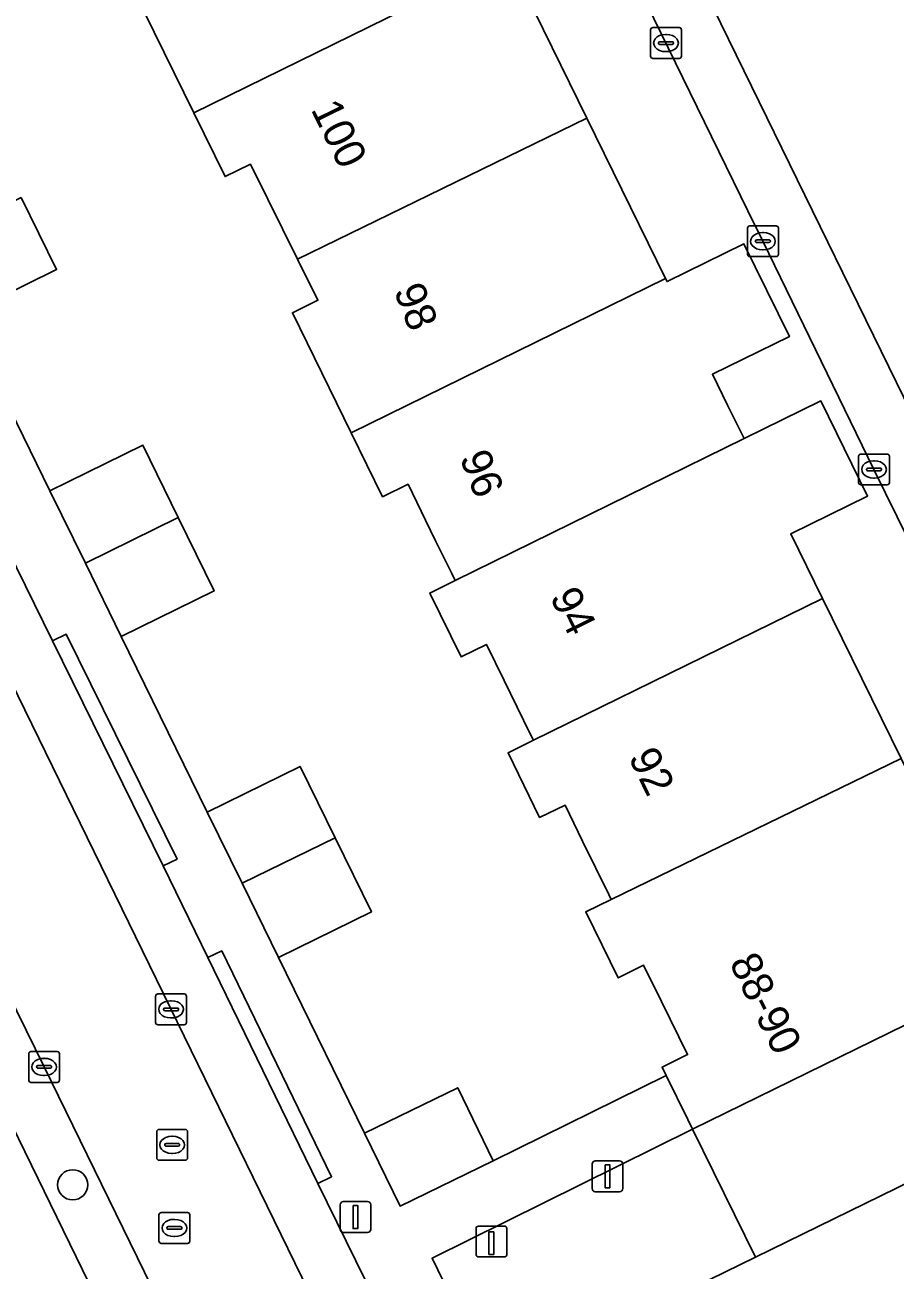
# Model space of a CAD drawing. Extents: x 160455 to 162082, y 388339 to 389736.
# Drawn here: x 160900.16 to 160928.42, y 388835.68 to 388876.1 of the extents above; entities that cross this region are included whole.
import ezdxf

# ---------------------------------------------------------------- set-up
doc = ezdxf.new("R2010")
doc.units = 0
for name, color, linetype in [('IMGEO_Boom', 7, 'Continuous'), ('IMGEO_Erf', 7, 'Continuous'), ('IMGEO_Kolk', 7, 'Continuous'), ('IMGEO_Laadpaal', 7, 'Continuous'), ('IMGEO_Lichtmast', 7, 'Continuous'), ('IMGEO_Pand', 7, 'Continuous'), ('IMGEO_Pand_nummerreeks', 7, 'Continuous'), ('IMGEO_Pand_overbouw', 7, 'Continuous'), ('IMGEO_Parkeervlak_open', 7, 'Continuous'), ('IMGEO_Rijbaan_lokaal_gesloten', 7, 'Continuous'), ('IMGEO_Rijbaan_lokaal_open', 7, 'Continuous'), ('IMGEO_Rioolput', 7, 'Continuous'), ('IMGEO_Voetpad_open', 7, 'Continuous')]:
    doc.layers.add(name, color=color, linetype=linetype)

msp = doc.modelspace()

# ---------------------------------------------------------------- linework, layer by layer
at = {"layer": 'IMGEO_Boom'}
msp.add_circle((160901.715, 388838.45), 0.489, dxfattribs=at)
at = {"layer": 'IMGEO_Erf'}
for points in [[(160915.863, 388878.268), (160918.412, 388873.073), (160920.967, 388867.868), (160921.015, 388867.771), (160923.509, 388868.995), (160924.985, 388865.987), (160922.489, 388864.762), (160922.98, 388863.761), (160923.514, 388862.672), (160926.01, 388863.898), (160927.526, 388860.807), (160925.03, 388859.582), (160926.062, 388857.485), (160928.611, 388852.291), (160931.211, 388846.994), (160934.213, 388848.489), (160931.912, 388853.181), (160931.141, 388854.754), (160927.733, 388861.671), (160924.126, 388869.078), (160923.641, 388870.07), (160913.523, 388890.752)], [(160900.046, 388870.503), (160901.193, 388868.157), (160898.175, 388866.682), (160900.977, 388860.978), (160903.995, 388862.455), (160905.142, 388860.11), (160906.307, 388857.728), (160903.289, 388856.251), (160906.082, 388850.549), (160909.098, 388852.03), (160910.233, 388849.718), (160911.416, 388847.309), (160908.4, 388845.828), (160911.194, 388840.13), (160914.215, 388841.6), (160915.367, 388839.233), (160920.989, 388841.998), (160920.854, 388842.274), (160921.679, 388842.68), (160920.83, 388844.406), (160920.254, 388845.576), (160919.429, 388845.169), (160918.372, 388847.312), (160919.199, 388847.714), (160919.121, 388847.874), (160918.273, 388849.61), (160917.988, 388850.194), (160917.702, 388850.778), (160916.875, 388850.374), (160915.85, 388852.474), (160916.676, 388852.879), (160916.572, 388853.092), (160916.148, 388853.959), (160915.723, 388854.825), (160915.151, 388855.993), (160914.326, 388855.586), (160913.306, 388857.657), (160914.132, 388858.063), (160914.021, 388858.29), (160913.5, 388859.357), (160913.172, 388860.028), (160912.605, 388861.19), (160911.779, 388860.785), (160910.76, 388862.864), (160908.851, 388866.758), (160909.677, 388867.163), (160909.016, 388868.496), (160908.052, 388870.441), (160907.487, 388871.582), (160906.66, 388871.178), (160905.645, 388873.252), (160903.724, 388877.174)]]:
    msp.add_lwpolyline(points, dxfattribs=at)
at = {"layer": 'IMGEO_Kolk'}
for p, q in [((160920.554, 388876.013), (160921.406, 388876.013)), ((160920.479, 388875.087), (160920.479, 388875.939)), ((160920.967, 388875.793), (160920.992, 388875.793)), ((160921.48, 388875.939), (160921.48, 388875.087)), ((160920.738, 388875.507), (160920.738, 388875.519)), ((160921.176, 388875.47), (160920.778, 388875.47)), ((160920.781, 388875.556), (160921.179, 388875.556)), ((160920.99, 388875.233), (160920.965, 388875.233)), ((160921.222, 388875.519), (160921.222, 388875.507)), ((160921.406, 388875.013), (160920.554, 388875.013)), ((160923.627, 388868.653), (160923.627, 388869.505)), ((160923.702, 388869.579), (160924.554, 388869.579)), ((160924.628, 388869.505), (160924.628, 388868.653)), ((160923.929, 388869.122), (160924.327, 388869.122)), ((160924.115, 388869.359), (160924.14, 388869.359)), ((160923.886, 388869.073), (160923.886, 388869.085)), ((160924.324, 388869.036), (160923.926, 388869.036)), ((160924.138, 388868.799), (160924.113, 388868.799)), ((160924.37, 388869.085), (160924.37, 388869.073)), ((160924.554, 388868.579), (160923.702, 388868.579)), ((160927.234, 388861.246), (160927.234, 388862.098)), ((160927.309, 388862.172), (160928.161, 388862.172)), ((160927.722, 388861.952), (160927.747, 388861.952)), ((160928.235, 388862.098), (160928.235, 388861.246)), ((160927.493, 388861.666), (160927.493, 388861.678)), ((160927.931, 388861.629), (160927.533, 388861.629)), ((160927.536, 388861.715), (160927.934, 388861.715)), ((160927.977, 388861.678), (160927.977, 388861.666)), ((160928.161, 388861.172), (160927.309, 388861.172)), ((160927.745, 388861.392), (160927.72, 388861.392)), ((160904.407, 388843.72), (160904.407, 388844.572)), ((160904.482, 388844.646), (160905.334, 388844.646)), ((160905.408, 388844.572), (160905.408, 388843.72)), ((160904.666, 388844.14), (160904.666, 388844.152)), ((160905.104, 388844.103), (160904.706, 388844.103)), ((160904.709, 388844.189), (160905.107, 388844.189)), ((160904.895, 388844.426), (160904.92, 388844.426)), ((160905.15, 388844.152), (160905.15, 388844.14)), ((160905.334, 388843.646), (160904.482, 388843.646)), ((160904.918, 388843.866), (160904.893, 388843.866)), ((160900.285, 388841.85), (160900.285, 388842.702)), ((160900.36, 388842.776), (160901.212, 388842.776)), ((160900.773, 388842.556), (160900.798, 388842.556)), ((160901.286, 388842.702), (160901.286, 388841.85)), ((160900.544, 388842.27), (160900.544, 388842.282)), ((160900.982, 388842.233), (160900.584, 388842.233)), ((160900.587, 388842.319), (160900.985, 388842.319)), ((160901.028, 388842.282), (160901.028, 388842.27)), ((160901.212, 388841.776), (160900.36, 388841.776)), ((160900.796, 388841.996), (160900.771, 388841.996))]:
    msp.add_line(p, q, dxfattribs=at)
for points in [[(160920.554, 388876.013), (160921.406, 388876.013)], [(160920.479, 388875.087), (160920.479, 388875.939)], [(160921.48, 388875.939), (160921.48, 388875.087)], [(160921.406, 388875.013), (160920.554, 388875.013)], [(160923.627, 388868.653), (160923.627, 388869.505)], [(160923.702, 388869.579), (160924.554, 388869.579)], [(160924.628, 388869.505), (160924.628, 388868.653)], [(160924.554, 388868.579), (160923.702, 388868.579)], [(160927.234, 388861.246), (160927.234, 388862.098)], [(160927.309, 388862.172), (160928.161, 388862.172)], [(160928.235, 388862.098), (160928.235, 388861.246)], [(160928.161, 388861.172), (160927.309, 388861.172)], [(160904.407, 388843.72), (160904.407, 388844.572)], [(160904.482, 388844.646), (160905.334, 388844.646)], [(160905.408, 388844.572), (160905.408, 388843.72)], [(160905.334, 388843.646), (160904.482, 388843.646)], [(160900.285, 388841.85), (160900.285, 388842.702)], [(160900.36, 388842.776), (160901.212, 388842.776)], [(160901.286, 388842.702), (160901.286, 388841.85)], [(160901.212, 388841.776), (160900.36, 388841.776)]]:
    msp.add_lwpolyline(points, dxfattribs=at)
for centre, radius, start, end in [((160920.556, 388875.937), 0.0765, 91.552, 178.448), ((160920.556, 388875.937), 0.0765, 91.552, 178.448), ((160921.404, 388875.937), 0.0765, 1.552, 88.448), ((160921.404, 388875.937), 0.0765, 1.552, 88.448), ((160920.778, 388875.516), 0.0403, 85.8775, 175.7526), ((160920.775, 388875.506), 0.0366, 178.938, 274.7102), ((160921.179, 388875.513), 0.043, 264.8664, 352.4533), ((160921.183, 388875.518), 0.0386, 1.7309, 96.639), ((160920.556, 388875.089), 0.0765, 181.552, 268.448), ((160920.556, 388875.089), 0.0765, 181.552, 268.448), ((160921.404, 388875.089), 0.0765, 271.552, 358.448), ((160921.404, 388875.089), 0.0765, 271.552, 358.448), ((160923.704, 388869.503), 0.0765, 91.552, 178.448), ((160923.704, 388869.503), 0.0765, 91.552, 178.448), ((160924.552, 388869.503), 0.0765, 1.552, 88.448), ((160924.552, 388869.503), 0.0765, 1.552, 88.448), ((160923.926, 388869.082), 0.0403, 85.8775, 175.7526), ((160924.331, 388869.084), 0.0386, 1.7309, 96.639), ((160923.923, 388869.072), 0.0366, 178.938, 274.7102), ((160924.327, 388869.079), 0.043, 264.8664, 352.4533), ((160923.704, 388868.655), 0.0765, 181.552, 268.448), ((160923.704, 388868.655), 0.0765, 181.552, 268.448), ((160924.552, 388868.655), 0.0765, 271.552, 358.448), ((160924.552, 388868.655), 0.0765, 271.552, 358.448), ((160927.311, 388862.096), 0.0765, 91.552, 178.448), ((160927.311, 388862.096), 0.0765, 91.552, 178.448), ((160928.159, 388862.096), 0.0765, 1.552, 88.448), ((160928.159, 388862.096), 0.0765, 1.552, 88.448), ((160927.533, 388861.675), 0.0403, 85.8775, 175.7526), ((160927.53, 388861.665), 0.0366, 178.938, 274.7102), ((160927.934, 388861.672), 0.043, 264.8664, 352.4533), ((160927.938, 388861.677), 0.0386, 1.7309, 96.639), ((160927.311, 388861.248), 0.0765, 181.552, 268.448), ((160927.311, 388861.248), 0.0765, 181.552, 268.448), ((160928.159, 388861.248), 0.0765, 271.552, 358.448), ((160928.159, 388861.248), 0.0765, 271.552, 358.448), ((160904.484, 388844.57), 0.0765, 91.552, 178.448), ((160904.484, 388844.57), 0.0765, 91.552, 178.448), ((160905.332, 388844.57), 0.0765, 1.552, 88.448), ((160905.332, 388844.57), 0.0765, 1.552, 88.448), ((160904.706, 388844.149), 0.0403, 85.8775, 175.7526), ((160904.703, 388844.139), 0.0366, 178.938, 274.7102), ((160905.107, 388844.146), 0.043, 264.8664, 352.4533), ((160905.111, 388844.151), 0.0386, 1.7309, 96.639), ((160904.484, 388843.722), 0.0765, 181.552, 268.448), ((160904.484, 388843.722), 0.0765, 181.552, 268.448), ((160905.332, 388843.722), 0.0765, 271.552, 358.448), ((160905.332, 388843.722), 0.0765, 271.552, 358.448), ((160900.362, 388842.7), 0.0765, 91.552, 178.448), ((160900.362, 388842.7), 0.0765, 91.552, 178.448), ((160901.21, 388842.7), 0.0765, 1.552, 88.448), ((160901.21, 388842.7), 0.0765, 1.552, 88.448), ((160900.584, 388842.279), 0.0403, 85.8775, 175.7526), ((160900.581, 388842.269), 0.0366, 178.938, 274.7102), ((160900.985, 388842.276), 0.043, 264.8664, 352.4533), ((160900.989, 388842.281), 0.0386, 1.7309, 96.639), ((160900.362, 388841.852), 0.0765, 181.552, 268.448), ((160900.362, 388841.852), 0.0765, 181.552, 268.448), ((160901.21, 388841.852), 0.0765, 271.552, 358.448), ((160901.21, 388841.852), 0.0765, 271.552, 358.448)]:
    msp.add_arc(centre, radius, start, end, dxfattribs=at)
for centre, major_axis, ratio, start_param, end_param in [((160920.966, 388875.513), (-0.387, 0.002), 0.722429, 4.712389, 7.853982), ((160920.991, 388875.513), (-0.39, 0.002), 0.717154, 1.570796, 4.712389), ((160924.114, 388869.079), (-0.387, 0.002), 0.722429, 4.712389, 7.853982), ((160924.139, 388869.079), (-0.39, 0.002), 0.717154, 1.570796, 4.712389), ((160927.721, 388861.672), (-0.387, 0.002), 0.722429, 4.712389, 7.853982), ((160927.746, 388861.672), (-0.39, 0.002), 0.717154, 1.570796, 4.712389), ((160904.894, 388844.146), (-0.387, 0.002), 0.722429, 4.712389, 7.853982), ((160904.919, 388844.146), (-0.39, 0.002), 0.717154, 1.570796, 4.712389), ((160900.772, 388842.276), (-0.387, 0.002), 0.722429, 4.712389, 7.853982), ((160900.797, 388842.276), (-0.39, 0.002), 0.717154, 1.570796, 4.712389)]:
    msp.add_ellipse(centre, major_axis=major_axis, ratio=ratio, start_param=start_param, end_param=end_param, dxfattribs=at)
at = {"layer": 'IMGEO_Laadpaal'}
for p, q in [((160914.812, 388837.025), (160914.812, 388836.184)), ((160914.812, 388837.025), (160914.812, 388836.184)), ((160915.728, 388837.109), (160914.887, 388837.109)), ((160915.728, 388837.109), (160914.887, 388837.109)), ((160915.812, 388836.193), (160915.812, 388837.034)), ((160915.812, 388836.193), (160915.812, 388837.034)), ((160914.896, 388836.109), (160915.737, 388836.109)), ((160914.896, 388836.109), (160915.737, 388836.109))]:
    msp.add_line(p, q, dxfattribs=at)
msp.add_lwpolyline([(160915.227, 388836.922), (160915.387, 388836.922), (160915.387, 388836.189), (160915.227, 388836.189), (160915.227, 388836.922)], dxfattribs=at)
for centre, start, end in [((160914.89, 388837.031), 92.4484, 184.2845), ((160914.89, 388837.031), 92.4484, 184.2845), ((160915.734, 388837.031), 2.4484, 94.2845), ((160915.734, 388837.031), 2.4484, 94.2845), ((160914.89, 388836.187), 182.4484, 274.2845), ((160914.89, 388836.187), 182.4484, 274.2845), ((160915.734, 388836.187), 272.4484, 4.2845), ((160915.734, 388836.187), 272.4484, 4.2845)]:
    msp.add_arc(centre, 0.0779, start, end, dxfattribs=at)
at = {"layer": 'IMGEO_Lichtmast'}
for p, q in [((160918.685, 388839.226), (160919.475, 388839.226)), ((160919.475, 388839.226), (160918.685, 388839.226)), ((160918.585, 388838.326), (160918.585, 388839.126)), ((160918.585, 388839.126), (160918.585, 388838.326)), ((160919.575, 388839.126), (160919.575, 388838.326)), ((160919.575, 388838.326), (160919.575, 388839.126)), ((160919.475, 388838.226), (160918.685, 388838.226)), ((160918.685, 388838.226), (160919.475, 388838.226)), ((160910.401, 388837.004), (160910.401, 388837.804)), ((160910.401, 388837.804), (160910.401, 388837.004)), ((160910.501, 388837.904), (160911.291, 388837.904)), ((160911.291, 388837.904), (160910.501, 388837.904)), ((160911.391, 388837.804), (160911.391, 388837.004)), ((160911.391, 388837.004), (160911.391, 388837.804)), ((160911.291, 388836.904), (160910.501, 388836.904)), ((160910.501, 388836.904), (160911.291, 388836.904))]:
    msp.add_line(p, q, dxfattribs=at)
for points in [[(160919.005, 388839.101), (160919.155, 388839.101), (160919.155, 388838.351), (160919.005, 388838.351), (160919.005, 388839.101)], [(160910.821, 388837.779), (160910.971, 388837.779), (160910.971, 388837.029), (160910.821, 388837.029), (160910.821, 388837.779)]]:
    msp.add_lwpolyline(points, dxfattribs=at)
for centre, start, end in [((160918.685, 388839.126), 90, 180), ((160918.685, 388839.126), 90, 180), ((160919.475, 388839.126), 0, 90), ((160919.475, 388839.126), 360, 90), ((160918.685, 388838.326), 180, 270), ((160918.685, 388838.326), 180, 270), ((160919.475, 388838.326), 270, 0), ((160919.475, 388838.326), 270, 0), ((160910.501, 388837.804), 90, 180), ((160910.501, 388837.804), 90, 180), ((160911.291, 388837.804), 0, 90), ((160911.291, 388837.804), 360, 90), ((160910.501, 388837.004), 180, 270), ((160910.501, 388837.004), 180, 270), ((160911.291, 388837.004), 270, 0), ((160911.291, 388837.004), 270, 0)]:
    msp.add_arc(centre, 0.1, start, end, dxfattribs=at)
at = {"layer": 'IMGEO_Pand'}
for points in [[(160946.404, 388883.487), (160945.527, 388885.278), (160948.262, 388886.604), (160943.082, 388897.181), (160942.472, 388898.428), (160942.027, 388899.36), (160941.582, 388900.27), (160936.655, 388897.846), (160932.67, 388906.09), (160912.86, 388896.392), (160935.895, 388849.326), (160936.395, 388848.304), (160945.056, 388852.538), (160946.265, 388853.123), (160947.36, 388853.658), (160948.706, 388850.914), (160952.208, 388852.636), (160953.666, 388853.353), (160959.714, 388856.328)], [(160913.308, 388883.473), (160903.895, 388878.917), (160904.55, 388877.579), (160903.724, 388877.174), (160905.645, 388873.252), (160915.863, 388878.268), (160914.898, 388880.233), (160917.078, 388881.303), (160915.512, 388884.54)], [(160905.645, 388873.252), (160906.66, 388871.178), (160907.487, 388871.582), (160908.052, 388870.441), (160909.016, 388868.496), (160918.412, 388873.073), (160915.863, 388878.268)], [(160918.412, 388873.073), (160909.016, 388868.496), (160909.677, 388867.163), (160908.851, 388866.758), (160910.76, 388862.864), (160920.967, 388867.868)], [(160900.046, 388870.503), (160897.03, 388869.023), (160898.175, 388866.682), (160901.193, 388868.157)], [(160920.967, 388867.868), (160910.76, 388862.864), (160911.779, 388860.785), (160912.605, 388861.19), (160913.172, 388860.028), (160913.5, 388859.357), (160914.021, 388858.29), (160914.132, 388858.063), (160923.514, 388862.672), (160922.98, 388863.761), (160922.489, 388864.762), (160924.985, 388865.987), (160923.509, 388868.995), (160921.015, 388867.771)], [(160923.514, 388862.672), (160914.132, 388858.063), (160913.306, 388857.657), (160914.326, 388855.586), (160915.151, 388855.993), (160915.723, 388854.825), (160916.148, 388853.959), (160916.572, 388853.092), (160916.676, 388852.879), (160926.062, 388857.485), (160925.03, 388859.582), (160927.526, 388860.807), (160926.01, 388863.898)], [(160905.142, 388860.11), (160903.995, 388862.455), (160900.977, 388860.978), (160902.125, 388858.631)], [(160905.142, 388860.11), (160902.125, 388858.631), (160903.289, 388856.251), (160906.307, 388857.728)], [(160928.611, 388852.291), (160926.062, 388857.485), (160916.676, 388852.879), (160915.85, 388852.474), (160916.875, 388850.374), (160917.702, 388850.778), (160917.988, 388850.194), (160918.273, 388849.61), (160919.121, 388847.874), (160919.199, 388847.714)], [(160931.211, 388846.994), (160928.611, 388852.291), (160919.199, 388847.714), (160918.372, 388847.312), (160919.429, 388845.169), (160920.254, 388845.576), (160920.83, 388844.406), (160921.679, 388842.68), (160920.854, 388842.274), (160920.989, 388841.998), (160921.69, 388840.571), (160921.836, 388840.253), (160931.937, 388845.204), (160932.059, 388845.253)], [(160910.233, 388849.718), (160909.098, 388852.03), (160906.082, 388850.549), (160907.217, 388848.238)], [(160910.233, 388849.718), (160907.217, 388848.238), (160908.4, 388845.828), (160911.416, 388847.309)], [(160911.194, 388840.13), (160912.346, 388837.762), (160915.367, 388839.233), (160914.215, 388841.6)]]:
    msp.add_lwpolyline(points, close=True, dxfattribs=at)
at = {"layer": 'IMGEO_Pand_overbouw'}
msp.add_lwpolyline([(160921.836, 388840.253), (160923.89, 388836.097), (160934.087, 388841.092), (160932.217, 388844.929), (160932.059, 388845.253), (160931.937, 388845.204)], close=True, dxfattribs=at)
at = {"layer": 'IMGEO_Parkeervlak_open'}
for points in [[(160911.215, 388835.363), (160909.672, 388838.494), (160906.104, 388845.826), (160904.655, 388848.803), (160901.054, 388856.106), (160899.601, 388859.082), (160895.9, 388866.666), (160894.431, 388869.632), (160890.862, 388876.949), (160888.997, 388880.736), (160887.426, 388883.979), (160887.237, 388884.348), (160885.623, 388883.565), (160885.899, 388882.993), (160887.06, 388880.61), (160896.329, 388861.695), (160910.956, 388831.772)], [(160925.346, 388792.037), (160924.513, 388793.746), (160917.312, 388808.452), (160909.404, 388824.657), (160900.787, 388842.277), (160892.253, 388859.641), (160885.54, 388873.4), (160882.647, 388879.267)], [(160882.397, 388875.74), (160883.738, 388873.079), (160895.115, 388849.788), (160898.697, 388842.502), (160903.069, 388833.562), (160906.62, 388826.241), (160911.01, 388817.301), (160914.506, 388810.154), (160918.424, 388802.124), (160921.992, 388794.818), (160922.413, 388793.99)]]:
    msp.add_lwpolyline(points, dxfattribs=at)
for points in [[(160932.217, 388844.929), (160932.069, 388844.856), (160931.937, 388845.204), (160921.836, 388840.253), (160923.89, 388836.097), (160934.087, 388841.092)], [(160923.89, 388836.097), (160921.836, 388840.253), (160913.382, 388836.064), (160915.008, 388832.729), (160915.39, 388831.945)]]:
    msp.add_lwpolyline(points, close=True, dxfattribs=at)
at = {"layer": 'IMGEO_Rijbaan_lokaal_gesloten'}
for points in [[(160896.329, 388861.695), (160887.06, 388880.61), (160885.899, 388882.993), (160881.756, 388880.964), (160882.647, 388879.267), (160885.54, 388873.4), (160892.253, 388859.641), (160900.787, 388842.277), (160909.404, 388824.657), (160917.312, 388808.452), (160924.513, 388793.746), (160925.346, 388792.037), (160926.223, 388790.231)], [(160929.884, 388792.936), (160921.364, 388810.487), (160916.384, 388820.712), (160915.819, 388821.851), (160913.485, 388826.593), (160911.402, 388830.898), (160910.956, 388831.772), (160896.329, 388861.695)]]:
    msp.add_lwpolyline(points, dxfattribs=at)
at = {"layer": 'IMGEO_Rijbaan_lokaal_open'}
msp.add_lwpolyline([(160915.39, 388831.945), (160918.742, 388825.059), (160926.592, 388828.954), (160938.81, 388834.962), (160941.424, 388836.258), (160942.121, 388836.604), (160938.807, 388843.376), (160934.087, 388841.092), (160923.89, 388836.097)], close=True, dxfattribs=at)
at = {"layer": 'IMGEO_Rioolput'}
for p, q in [((160904.444, 388839.321), (160904.444, 388840.173)), ((160904.519, 388840.247), (160905.371, 388840.247)), ((160904.932, 388840.027), (160904.957, 388840.027)), ((160905.445, 388840.173), (160905.445, 388839.321)), ((160904.703, 388839.741), (160904.703, 388839.753)), ((160905.141, 388839.704), (160904.743, 388839.704)), ((160904.746, 388839.79), (160905.144, 388839.79)), ((160905.187, 388839.753), (160905.187, 388839.741)), ((160905.371, 388839.247), (160904.519, 388839.247)), ((160904.955, 388839.467), (160904.93, 388839.467)), ((160904.516, 388836.623), (160904.516, 388837.475)), ((160904.591, 388837.549), (160905.443, 388837.549)), ((160905.004, 388837.329), (160905.029, 388837.329)), ((160905.517, 388837.475), (160905.517, 388836.623)), ((160904.775, 388837.043), (160904.775, 388837.055)), ((160905.213, 388837.006), (160904.815, 388837.006)), ((160904.818, 388837.092), (160905.216, 388837.092)), ((160905.027, 388836.769), (160905.002, 388836.769)), ((160905.259, 388837.055), (160905.259, 388837.043)), ((160905.443, 388836.549), (160904.591, 388836.549))]:
    msp.add_line(p, q, dxfattribs=at)
for points in [[(160904.444, 388839.321), (160904.444, 388840.173)], [(160904.519, 388840.247), (160905.371, 388840.247)], [(160905.445, 388840.173), (160905.445, 388839.321)], [(160905.371, 388839.247), (160904.519, 388839.247)], [(160904.516, 388836.623), (160904.516, 388837.475)], [(160904.591, 388837.549), (160905.443, 388837.549)], [(160905.517, 388837.475), (160905.517, 388836.623)], [(160905.443, 388836.549), (160904.591, 388836.549)]]:
    msp.add_lwpolyline(points, dxfattribs=at)
for centre, radius, start, end in [((160904.521, 388840.171), 0.0765, 91.552, 178.448), ((160904.521, 388840.171), 0.0765, 91.552, 178.448), ((160905.369, 388840.171), 0.0765, 1.552, 88.448), ((160905.369, 388840.171), 0.0765, 1.552, 88.448), ((160904.743, 388839.75), 0.0403, 85.8775, 175.7526), ((160904.74, 388839.74), 0.0366, 178.938, 274.7102), ((160905.144, 388839.747), 0.043, 264.8664, 352.4533), ((160905.148, 388839.752), 0.0386, 1.7309, 96.639), ((160904.521, 388839.323), 0.0765, 181.552, 268.448), ((160904.521, 388839.323), 0.0765, 181.552, 268.448), ((160905.369, 388839.323), 0.0765, 271.552, 358.448), ((160905.369, 388839.323), 0.0765, 271.552, 358.448), ((160904.593, 388837.473), 0.0765, 91.552, 178.448), ((160904.593, 388837.473), 0.0765, 91.552, 178.448), ((160905.441, 388837.473), 0.0765, 1.552, 88.448), ((160905.441, 388837.473), 0.0765, 1.552, 88.448), ((160904.815, 388837.052), 0.0403, 85.8775, 175.7526), ((160904.812, 388837.042), 0.0366, 178.938, 274.7102), ((160905.216, 388837.049), 0.043, 264.8664, 352.4533), ((160905.22, 388837.054), 0.0386, 1.7309, 96.639), ((160904.593, 388836.625), 0.0765, 181.552, 268.448), ((160904.593, 388836.625), 0.0765, 181.552, 268.448), ((160905.441, 388836.625), 0.0765, 271.552, 358.448), ((160905.441, 388836.625), 0.0765, 271.552, 358.448)]:
    msp.add_arc(centre, radius, start, end, dxfattribs=at)
for centre, major_axis, ratio, start_param, end_param in [((160904.931, 388839.747), (-0.387, 0.002), 0.722429, 4.712389, 7.853982), ((160904.956, 388839.747), (-0.39, 0.002), 0.717154, 1.570796, 4.712389), ((160905.003, 388837.049), (-0.387, 0.002), 0.722429, 4.712389, 7.853982), ((160905.028, 388837.049), (-0.39, 0.002), 0.717154, 1.570796, 4.712389)]:
    msp.add_ellipse(centre, major_axis=major_axis, ratio=ratio, start_param=start_param, end_param=end_param, dxfattribs=at)
at = {"layer": 'IMGEO_Voetpad_open'}
for points in [[(160912.86, 388896.392), (160911.106, 388895.713), (160913.523, 388890.752), (160923.641, 388870.07), (160924.126, 388869.078), (160927.733, 388861.671), (160931.141, 388854.754), (160931.912, 388853.181), (160934.213, 388848.489), (160935.895, 388849.326)], [(160904.655, 388848.803), (160905.103, 388849.024), (160901.502, 388856.327), (160901.054, 388856.106)], [(160906.104, 388845.826), (160909.672, 388838.494), (160910.121, 388838.712), (160906.554, 388846.044)]]:
    msp.add_lwpolyline(points, close=True, dxfattribs=at)
for points in [[(160922.413, 388793.99), (160921.992, 388794.818), (160921.543, 388794.599), (160917.975, 388801.905), (160918.424, 388802.124), (160914.506, 388810.154), (160914.057, 388809.935), (160910.561, 388817.082), (160911.01, 388817.301), (160906.62, 388826.241), (160906.171, 388826.023), (160902.62, 388833.344), (160903.069, 388833.562), (160898.697, 388842.502), (160898.249, 388842.282), (160894.667, 388849.568), (160895.115, 388849.788), (160883.738, 388873.079), (160882.397, 388875.74)], [(160915.008, 388832.729), (160913.382, 388836.064), (160921.836, 388840.253), (160921.69, 388840.571), (160920.989, 388841.998), (160915.367, 388839.233), (160912.346, 388837.762), (160911.194, 388840.13), (160908.4, 388845.828), (160907.217, 388848.238), (160906.082, 388850.549), (160903.289, 388856.251), (160902.125, 388858.631), (160900.977, 388860.978), (160898.175, 388866.682)], [(160899.601, 388859.082), (160901.054, 388856.106), (160901.502, 388856.327), (160905.103, 388849.024), (160904.655, 388848.803), (160906.104, 388845.826), (160906.554, 388846.044), (160910.121, 388838.712), (160909.672, 388838.494), (160911.215, 388835.363)]]:
    msp.add_lwpolyline(points, dxfattribs=at)

# ---------------------------------------------------------------- texts
at = {"layer": 'IMGEO_Pand_nummerreeks'}
for s, rotation, p in [('100', 296.148, (160909.433, 388873.365)), ('98', 291.5449, (160912.129, 388867.476)), ('96', 291.543, (160914.268, 388862.058)), ('94', 296.0866, (160917.196, 388857.537)), ('92', 296.0866, (160919.745, 388852.332)), ('88-90', 296.2126, (160923.019, 388845.663))]:
    msp.add_text(s, height=1, rotation=rotation, dxfattribs=at).set_placement(p)

doc.saveas('drawing.dxf')
